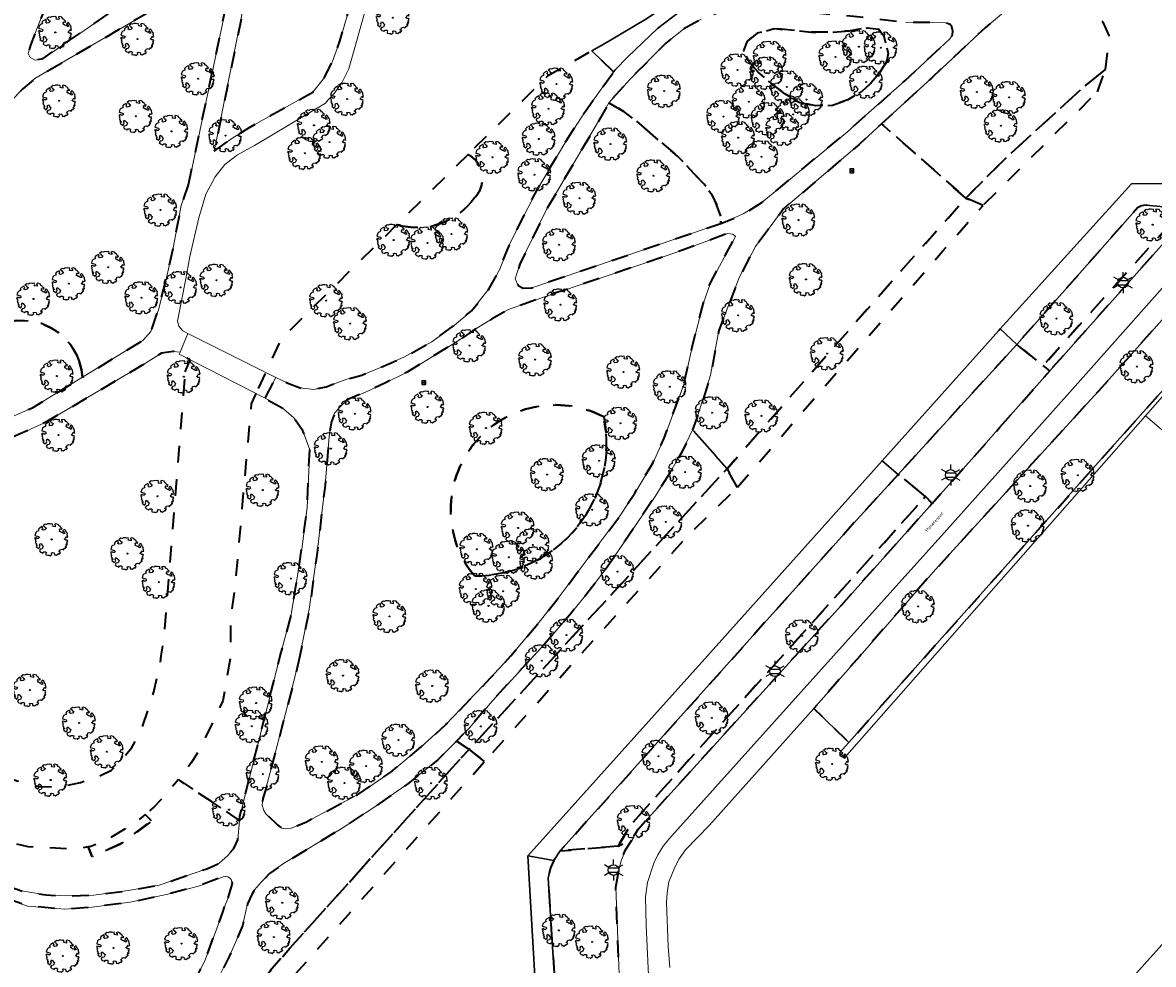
# Model space of a CAD drawing. Extents: x 105780 to 185197, y 477999 to 525027.
# Tile 375 of 562: x 108089 to 108224, y 478963 to 479076. Entities that reach past the tile are written whole.
import ezdxf
from ezdxf.enums import TextEntityAlignment as Align

# ---------------------------------------------------------------- set-up
doc = ezdxf.new("R2010")
doc.units = 0
doc.linetypes.add('XX-HIDDEN', pattern=[4, 2, -2])
for name, color, linetype, lineweight in [('B-GV-GR-BOOM-S', 252, 'Continuous', 25), ('B-GV-GR-HAAG_01-G', 252, 'GR-HAAG1', 13), ('B-GV-GR-MATERIAALGRENS-G', 252, 'XX-HIDDEN', 35), ('B-RO-IE-MEUBILAIR_WEGMEUBILAIR-S', 252, 'Continuous', 25), ('B-WE-GW-WATERGANG_SLOOT_INSTEEK-G', 252, 'Continuous', 30), ('B-XX-KG-KADASTRAAL_BEBOUWING-G', 252, 'Continuous', 20), ('B1-WE-KW-KUNSTWERK_DEK-BRUG', 252, 'Continuous', 18), ('B1-WE-OG-TERREIN_ERF-GV', 252, 'Continuous', 18), ('B1-WE-OG-TOPOGRAFIE-T18', 10, 'Continuous', 18), ('B1-WE-VH-VERHARDING_TEGEL-GV', 252, 'Continuous', 18), ('TIJDELIJK UIT -WE-VH-VERHARDING_ASFALT-GV', 252, 'Continuous', 18)]:
    doc.layers.add(name, color=color, linetype=linetype, lineweight=lineweight)
doc.styles.add('NLCS-ISO', font='NLCS-ISO.ttf')
doc.styles.add('NLCS-ISO-M200-T18', font='NLCS-ISO.ttf', dxfattribs={"height": 0.36})
doc.linetypes.add('GR-HAAG1', pattern='A,6,[176,NLCS.shx,S=0.125,R=0,X=0,Y=0],-2', length=8)

# ---------------------------------------------------------------- blocks, each defined once
blk = doc.blocks.new('B-SIE-WEG_LICHTMAST-SO')
at = {"ltscale": 0.1}
for p, q in [((-1.1, 0.63), (-2.19, 1.27)), ((0, 1.27), (0, 2.53)), ((1.1, 0.63), (2.19, 1.27)), ((-1.1, -0.63), (-2.19, -1.27)), ((0, -1.27), (0, -2.53)), ((1.1, -0.63), (2.19, -1.27))]:
    blk.add_line(p, q, dxfattribs=at)
at = {"flags": 128}
for points in [[(-1.16, 0.5), (1.16, 0.5)], [(-1.16, -0.5), (1.16, -0.5)]]:
    blk.add_lwpolyline(points, dxfattribs=at)
at = {"ltscale": 0.1}
blk.add_circle((0, 0), 1.27, dxfattribs=at)
at = {"style": 'NLCS-ISO'}
blk.add_attdef('TYPE', text='', height=1.8, dxfattribs=at).set_placement((0, 2.53), align=Align.BOTTOM_CENTER)
blk = doc.blocks.new('B-SGR-BOOM_06')
at = {"linetype": 'Continuous', "flags": 128}
blk.add_lwpolyline([(1.08, 1.41), (1.01, 1.58), (0.88, 1.63), (0.78, 1.81), (0.51, 1.88), (0.34, 1.81), (0.44, 1.71), (0.43, 1.52), (0.09, 1.59), (0.14, 1.73), (0.07, 1.88), (-0.06, 1.84), (-0.19, 1.88), (-0.46, 1.86), (-0.6, 1.79), (-0.78, 1.83), (-1.02, 1.64), (-0.85, 1.56), (-0.8, 1.46), (-0.63, 1.37), (-0.8, 1.16), (-1.02, 1.11), (-1.17, 1.24), (-1.05, 1.29), (-1.15, 1.54), (-1.45, 1.37), (-1.6, 1.21), (-1.52, 1.14), (-1.6, 1.01), (-1.77, 0.94), (-1.89, 0.82), (-2, 0.49), (-1.55, 0.37), (-1.48, 0.22), (-1.6, 0.12), (-1.8, 0.12), (-1.84, 0.22), (-2.04, 0.15), (-1.9, -0.07), (-1.97, -0.15), (-1.89, -0.22), (-1.95, -0.4), (-1.81, -0.47), (-1.89, -0.62), (-1.77, -0.64), (-1.72, -0.68), (-1.85, -0.84), (-1.57, -1.07), (-1.47, -0.97), (-1.38, -0.79), (-1.45, -0.7), (-1.37, -0.47), (-1.25, -0.54), (-1.12, -0.7), (-1, -0.8), (-1.12, -1.12), (-1.37, -1.17), (-1.47, -1.36), (-1.33, -1.51), (-1.13, -1.56), (-1.11, -1.61), (-1.08, -1.66), (-0.93, -1.49), (-0.73, -1.49), (-0.63, -1.56), (-0.68, -1.71), (-0.68, -1.84), (-0.46, -1.89), (-0.24, -1.88), (-0.19, -1.98), (-0.09, -1.86), (0.04, -1.79), (-0.02, -1.6), (0.11, -1.56), (0.31, -1.61), (0.34, -1.84), (0.46, -1.83), (0.58, -1.89), (0.83, -1.69), (0.95, -1.74), (0.93, -1.66), (1.06, -1.59), (0.96, -1.49), (0.85, -1.46), (1.03, -1.29), (1.05, -1.19), (1.26, -1.14), (1.42, -1.22), (1.51, -1.12), (1.51, -1.05), (1.65, -1.05), (1.65, -0.95), (1.78, -0.91), (1.78, -0.82), (1.63, -0.82), (1.82, -0.64), (1.7, -0.57), (1.85, -0.62), (1.9, -0.5), (1.82, -0.37), (1.93, -0.18), (1.87, -0.1), (1.7, -0.1), (1.5, 0.03), (1.63, 0.12), (1.75, 0.34), (1.82, 0.24), (1.95, 0.29), (1.87, 0.57), (1.88, 0.75), (1.8, 0.79), (1.67, 1.06), (1.53, 1.21), (1.35, 1.04), (1.47, 0.97), (1.57, 0.72), (1.41, 0.69), (1.33, 0.85), (1.2, 0.82), (1.06, 0.92), (0.9, 1.01), (0.98, 1.07), (0.93, 1.17), (1.01, 1.27), (1.15, 1.22), (1.26, 1.29)], close=True, dxfattribs=at)
blk.add_circle((0, 0), 0.06)
at = {"style": 'NLCS-ISO'}
blk.add_attdef('SOORT', text='', height=0.3, dxfattribs=at).set_placement((0, -0.36), align=Align.TOP_CENTER)
blk = doc.blocks.new('B-SIE-WEG_PAAL_HOUT')
for p, q in [((-0.1875, 0.1875), (0.1875, -0.1875)), ((0.1875, 0.1875), (-0.1875, -0.1875))]:
    blk.add_line(p, q)
at = {"flags": 128}
blk.add_lwpolyline([(-0.1875, -0.1875), (0.1875, -0.1875), (0.1875, 0.1875), (-0.1875, 0.1875)], close=True, dxfattribs=at)

msp = doc.modelspace()

# ---------------------------------------------------------------- linework, layer by layer
at = {"layer": 'B-GV-GR-HAAG_01-G', "flags": 128}
msp.add_lwpolyline([(108222.777, 479028.691), (108226.269, 479032.63), (108237.617, 479045.432), (108237.323, 479045.678), (108219.445, 479025.703), (108196.539, 479000), (108187.295, 478989.628), (108186.212, 478988.368), (108186.548, 478988.079), (108186.813, 478987.802)], close=True, dxfattribs=at)
at = {"layer": 'B-GV-GR-MATERIAALGRENS-G', "flags": 128}
for points in [[(108117.735, 479087.588), (108116.703, 479086.306), (108111.423, 479060.371), (108113.532, 479061.875), (108115.561, 479063.167), (108123.216, 479067.413), (108124.6, 479069.167), (108125.522, 479071.013), (108126.444, 479073.505), (108127.92, 479078.674), (108128.473, 479081.905), (108130.595, 479085.043), (108132.255, 479086.797), (108134.099, 479087.812), (108138.158, 479090.489), (108141.939, 479093.166), (108145.721, 479096.304), (108152.546, 479102.673), (108155.128, 479105.627), (108156.143, 479107.473), (108156.327, 479108.95), (108155.635, 479110.723), (108154.765, 479111.594), (108152.736, 479113.334), (108150.852, 479113.914), (108149.113, 479114.277), (108146.359, 479113.117), (108143.171, 479110.651), (108137.228, 479106.299), (108126.793, 479099.337), (108122.59, 479095.928), (108120.416, 479092.955)], [(108113.733, 479094.567), (108103.879, 479107.295), (108102.775, 479106.387), (108099.487, 479098.944), (108094.516, 479085.983), (108089.454, 479073.029), (108089.19, 479072.041), (108089.441, 479071.551), (108090.015, 479071.262), (108090.975, 479071.464), (108102.315, 479079.206), (108104.35, 479080.184), (108108.462, 479081.601)], [(108218.012, 479070.141), (108218.445, 479074.203), (108217.731, 479075.777), (108212.956, 479080.107), (108211.21, 479081.69), (108208.59, 479079.12), (108208.48, 479079.224), (108203.599, 479075.112), (108197.193, 479069.104), (108191.237, 479063.635), (108201.296, 479054.735), (108206.081, 479059.522), (108215.45, 479068.1)], [(108158.608, 479066.157), (108160.42, 479065.089), (108161.631, 479064.198), (108166.857, 479059.729), (108169.998, 479056.395), (108170.882, 479055.206), (108171.508, 479053.996), (108172.02, 479052.597), (108171.991, 479051.723), (108172.743, 479051.979), (108174.686, 479052.844), (108176.928, 479054.2), (108187.135, 479062.684), (108189.718, 479064.978), (108193.998, 479068.779), (108199.399, 479073.801), (108199.71, 479074.277), (108199.753, 479074.714), (108199.645, 479075.218), (108199.444, 479075.505), (108198.88, 479075.712), (108194.082, 479075.761), (108187.912, 479076.461), (108182.126, 479076.985), (108177.285, 479077.335), (108174.421, 479077.469), (108172.747, 479077.312), (108169.66, 479076.15), (108167.523, 479074.945), (108165.434, 479073.29), (108161.117, 479068.944)], [(108190.911, 479069.626), (108191.816, 479070.994), (108192.031, 479072.062), (108191.536, 479074.072), (108190.859, 479074.94), (108189.535, 479075.109), (108187.487, 479074.768), (108185.335, 479074.586), (108182.829, 479074.611), (108178.399, 479075.03), (108176.355, 479074.468), (108175.195, 479073.534), (108174.739, 479072.409), (108175.264, 479071.166), (108176.485, 479069.809), (108178.072, 479068.428), (108179.673, 479067.204), (108181.453, 479066.163), (108183.376, 479065.794), (108185.355, 479065.858), (108187.211, 479066.509), (108188.884, 479067.509), (108189.962, 479068.488)], [(108190.911, 479069.626), (108189.962, 479068.488), (108188.884, 479067.509), (108187.211, 479066.509), (108185.355, 479065.858), (108183.376, 479065.794), (108181.453, 479066.163), (108179.673, 479067.204), (108178.072, 479068.428), (108176.485, 479069.809), (108175.264, 479071.166), (108174.739, 479072.409), (108175.195, 479073.534), (108176.355, 479074.468), (108178.399, 479075.03), (108182.829, 479074.611), (108185.335, 479074.586), (108187.487, 479074.768), (108189.535, 479075.109), (108190.859, 479074.94), (108191.536, 479074.072), (108192.031, 479072.062), (108191.816, 479070.994)], [(108217.04, 479067.475), (108218.012, 479070.141), (108215.45, 479068.1), (108206.081, 479059.522), (108201.296, 479054.735), (108203.372, 479053.879)], [(108172.02, 479052.597), (108171.508, 479053.996), (108170.882, 479055.206), (108169.998, 479056.395), (108166.857, 479059.729), (108161.631, 479064.198), (108160.42, 479065.089), (108158.608, 479066.157), (108157.392, 479063.947), (108151.142, 479053.388), (108147.986, 479046.845), (108147.423, 479045.097), (108147.761, 479044.307), (108148.381, 479043.969), (108149.395, 479044.025), (108171.991, 479051.723)], [(108201.296, 479054.735), (108191.237, 479063.635), (108188.534, 479061.153), (108179.501, 479053.467), (108176.15, 479048.942), (108174.234, 479045.345), (108171.786, 479038.92), (108170.776, 479033.551), (108169.388, 479029.129), (108168.622, 479027.037), (108172.748, 479022.378), (108194.718, 479047.355)], [(108229.559, 479055.894), (108229.057, 479056.314), (108228.601, 479056.58), (108228.21, 479056.642), (108225.654, 479054.127), (108224.987, 479053.685), (108222.853, 479053.884), (108222.312, 479053.837), (108221.837, 479053.588), (108207.382, 479037.229), (108210.545, 479034.712)], [(108203.372, 479053.879), (108201.296, 479054.735), (108194.718, 479047.355), (108172.748, 479022.378), (108173.986, 479020.141), (108183.74, 479031.436), (108198.549, 479048.419)], [(108229.547, 479054.545), (108229.807, 479054.781), (108230.293, 479055.222), (108229.559, 479055.894), (108210.545, 479034.712), (108211.338, 479034.081)], [(108121.655, 479000), (108121.047, 478997.284), (108119.907, 478992.922), (108117.553, 478983.91), (108117.255, 478982.914), (108117.146, 478982.14), (108117.342, 478981.468), (108117.618, 478981.087), (108119.004, 478979.782), (108119.503, 478979.379), (108119.975, 478979.313), (108120.544, 478979.331), (108122.453, 478980.129), (108128.569, 478983.37), (108132.547, 478986.081), (108136.189, 478989.102), (108139.133, 478991.758), (108144.482, 478997.339), (108146.908, 479000), (108150.29, 479004.019), (108152.558, 479006.869), (108159.98, 479016.788), (108161.705, 479019.453), (108163.876, 479023.034), (108165.247, 479026.028), (108167.579, 479032.447), (108168.604, 479037.103), (108169.92, 479042.227), (108170.759, 479044.625), (108173.754, 479050.141), (108173.455, 479050.441), (108172.796, 479050.501), (108167.404, 479048.522), (108162.912, 479046.945), (108151.142, 479043.028), (108146.599, 479041.414), (108144.597, 479040.269), (108142.524, 479038.981), (108140.164, 479037.372), (108134.481, 479033.937), (108131.907, 479032.649), (108129.512, 479031.54), (108127.403, 479030.646), (108126.545, 479029.823), (108125.83, 479029), (108125.437, 479028.034), (108125.173, 479026.207), (108124.682, 479020.397), (108123.701, 479012.05), (108122.802, 479005.585)], [(108237.323, 479045.678), (108233.071, 479049.491), (108217.106, 479031.594), (108197.675, 479010.313), (108188.649, 479000), (108183.117, 478993.68), (108187.295, 478989.628), (108196.539, 479000), (108219.445, 479025.703)], [(108205.38, 479027.333), (108210.422, 479033.051), (108211.338, 479034.081), (108210.545, 479034.712), (108207.382, 479037.229), (108193.213, 479021.684), (108196.489, 479019.053), (108197.283, 479018.229), (108202.971, 479024.602)], [(108107.965, 479033.951), (108108.549, 479035.386), (108107.238, 479036.057), (108107.341, 479036.307), (108106.531, 479036.389), (108105.118, 479036.199), (108102.91, 479034.807), (108091.221, 479027.886), (108087.186, 479026.084), (108082.969, 479024.077), (108079.631, 479022.953), (108072.675, 479021.244), (108068.659, 479021.037), (108063.401, 479020.586), (108056.677, 479020.601), (108047.112, 479020.883), (108044.278, 479020.412), (108041.757, 479019.687), (108039.496, 479018.953), (108038.526, 479018.298), (108037.908, 479017.599), (108037.366, 479016.491), (108035.067, 479017.356), (108034.82, 479017.449), (108033.681, 479014.909), (108036.163, 479013.821), (108038.952, 479012.183), (108056.74, 479003.505), (108062.622, 479000), (108067.843, 478996.93), (108071.584, 478994.866), (108077.748, 478990.656), (108079.188, 478989.497), (108082.201, 478987.619), (108085.054, 478986.142), (108087.838, 478985.037), (108090.459, 478984.36), (108092.917, 478984.28), (108095.428, 478984.852), (108097.492, 478985.493), (108099.165, 478986.325), (108100.257, 478987.461), (108101.588, 478989.018), (108102.647, 478990.903), (108104.22, 478995.67), (108104.96, 478998.984), (108105.1, 479000), (108105.498, 479002.878)], [(108116.418, 479031.358), (108115.845, 479030.115), (108113.866, 479007.8), (108113.378, 479004.583), (108113.385, 479000), (108112.474, 478994.618), (108109.685, 478988.808), (108108.731, 478987.241), (108107.307, 478985.379), (108107.147, 478985.188), (108114.446, 478980.304), (108114.487, 478980.803), (108119.326, 479000), (108120.647, 479004.914), (108121.893, 479012.761), (108122.553, 479017.748), (108122.846, 479024.641), (108122.04, 479026.915), (108120.94, 479028.455), (108119.695, 479029.555)], [(108172.748, 479022.378), (108168.622, 479027.037), (108167.372, 479024.449), (108166.04, 479022.074), (108164.135, 479019.059), (108158.429, 479010.584), (108156.276, 479007.756), (108154.133, 479005.137), (108150.912, 479001.37), (108149.642, 479000), (108144.646, 478994.576), (108141.951, 478991.395), (108140.417, 478989.77), (108141.896, 478988.791), (108152.192, 479000)], [(108173.986, 479020.141), (108172.748, 479022.378), (108152.192, 479000), (108141.896, 478988.791), (108143.754, 478987.331), (108155.11, 479000), (108167.712, 479013.956), (108168.409, 479014.659), (108168.839, 479015.133)], [(108196.489, 479019.053), (108193.213, 479021.684), (108187.471, 479015.384), (108152.811, 478976.645), (108159.717, 478977.227), (108161.296, 478979.847)], [(108180.92, 479000), (108186.425, 479006.065), (108197.283, 479018.229), (108196.489, 479019.053), (108161.296, 478979.847), (108159.717, 478977.227), (108161.447, 478978.033), (108162.104, 478979.25)], [(108141.896, 478988.791), (108140.417, 478989.77), (108138.165, 478987.558), (108134.613, 478984.699), (108130.38, 478981.773), (108126.59, 478979.311), (108119.73, 478975.143), (108118.034, 478973.946), (108117.087, 478972.951), (108116.255, 478971.978), (108115.954, 478971.514), (108115.426, 478970.305), (108114.8, 478967.688), (108113.957, 478965.712), (108113.265, 478964.091), (108111.334, 478960.257), (108114.718, 478958.359), (108118.608, 478962.853), (108120.483, 478965.019), (108140.759, 478987.553)], [(108143.754, 478987.331), (108141.896, 478988.791), (108140.759, 478987.553), (108120.483, 478965.019), (108118.608, 478962.853), (108114.718, 478958.359), (108116.863, 478957.157), (108123.393, 478964.455), (108138.88, 478981.893)], [(108076.389, 478983.581), (108073.6, 478978.764), (108075.353, 478977.957), (108080.18, 478975.63), (108082.482, 478974.241), (108085.864, 478972.793), (108088.388, 478971.862), (108091.305, 478971.39), (108093.726, 478971.267), (108097.054, 478971.358), (108101.123, 478971.897), (108104.846, 478972.565), (108110.542, 478974.527), (108111.974, 478975.133), (108113.112, 478976.156), (108113.764, 478976.945), (108114.254, 478977.995), (108114.446, 478980.304), (108107.147, 478985.188), (108105.895, 478983.699), (108104.209, 478981.868), (108103.155, 478980.997), (108103.927, 478980.233), (108100.374, 478977.567), (108096.821, 478975.952), (108096.355, 478977.121), (108094.509, 478976.855), (108091.694, 478977.024), (108089.183, 478977.126), (108085.546, 478978.022), (108081.985, 478979.936), (108079.188, 478981.533)], [(108113.091, 478971.051), (108113.631, 478972.745), (108113.46, 478973.222), (108113.262, 478973.421), (108113.064, 478973.538), (108112.749, 478973.601), (108112.51, 478973.56), (108109.553, 478972.439), (108105.892, 478971.475), (108101.394, 478970.51), (108096.816, 478969.907), (108093.553, 478969.677), (108089.122, 478970.047), (108084.046, 478971.894), (108079.8, 478973.649), (108071.493, 478977.621), (108064.535, 478980.495), (108060.872, 478981.709), (108057.934, 478982.086), (108056.501, 478982.011), (108055.725, 478981.355), (108055.369, 478980.815), (108055.218, 478980.119), (108055.53, 478979.257), (108056.36, 478978.36), (108062.544, 478967.948), (108065.105, 478964.386), (108065.666, 478963.631), (108067.7, 478960.892), (108073.28, 478953.74), (108075.256, 478951.353), (108077.437, 478949.175), (108078.97, 478947.816), (108081.305, 478946.157), (108084.131, 478945.016), (108086.05, 478944.362), (108088.459, 478943.914), (108091.109, 478943.694), (108093.702, 478943.883), (108095.827, 478944.568), (108097.421, 478945.419), (108099.141, 478946.643), (108101.075, 478948.455), (108102.894, 478950.413), (108105.753, 478954.489), (108108.163, 478959.166), (108110.389, 478963.711), (108112.479, 478969.335), (108112.639, 478969.945)], [(108103.927, 478980.233), (108103.155, 478980.997), (108102.406, 478980.378), (108100.765, 478979.303), (108098.884, 478978.144), (108096.677, 478977.167), (108096.355, 478977.121), (108096.821, 478975.952), (108100.374, 478977.567)], [(108159.457, 478972.332), (108159.827, 478974.395), (108160.08, 478975.477), (108160.613, 478976.776), (108161.447, 478978.033), (108159.717, 478977.227), (108152.811, 478976.645), (108152.032, 478975.509), (108151.623, 478974.609), (108151.341, 478973.408), (108152.468, 478955.669), (108152.38, 478955.144), (108156.49, 478955.142), (108157.322, 478954.572), (108157.968, 478955.413), (108158.494, 478956.309), (108159.245, 478957.806), (108159.591, 478958.688), (108159.804, 478959.443), (108159.847, 478961.882)]]:
    msp.add_lwpolyline(points, close=True, dxfattribs=at)
for points in [[(108108.359, 479056.319), (108114.049, 479083.352), (108112.735, 479082.004), (108110.633, 479080.626), (108107.232, 479078.768), (108104.767, 479077.672), (108089.996, 479069.033), (108088.541, 479067.83), (108087.116, 479066.356), (108085.696, 479064.585), (108084.084, 479062.349), (108082.828, 479059.798), (108081.458, 479057.421), (108076.877, 479050.145), (108075.366, 479048.161), (108073.41, 479045.839), (108068.039, 479040.043), (108064.321, 479036.447), (108060.973, 479033.573), (108056.437, 479030.018), (108064.212, 479032.09), (108071.392, 479034.265), (108086.37, 479039.835), (108087.73, 479040.097), (108089.403, 479040.063), (108090.786, 479039.733), (108091.892, 479039.244), (108092.799, 479038.658), (108093.565, 479037.989), (108094.134, 479037.344), (108094.617, 479036.646), (108094.95, 479036.035), (108094.995, 479035.94), (108095.04, 479035.843)], [(108159.175, 479069.841), (108156.566, 479072.348), (108151.28, 479069.341), (108141.792, 479059.975)], [(108133.276, 479051.569), (108119.433, 479037.904), (108117.582, 479033.886), (108116.418, 479031.358), (108117.523, 479030.792), (108118.795, 479033.28), (108120.245, 479032.608), (108121.723, 479032.036), (108123.343, 479031.845), (108124.82, 479032.179), (108127.298, 479033.085), (108129.061, 479033.562), (108131.3, 479034.468), (108134.112, 479035.708), (108137.447, 479037.568), (108140.116, 479039.523), (108142.181, 479041.261), (108144.323, 479043.912), (108145.563, 479046.225), (108146.746, 479049.214), (108150.072, 479055.813), (108153.453, 479061.51), (108155.813, 479065.132), (108159.175, 479069.841)], [(108141.792, 479059.975), (108133.276, 479051.569)], [(108095.338, 479035.059), (108095.554, 479034.197), (108095.663, 479033.306), (108102.892, 479037.714), (108103.859, 479038.778), (108104.792, 479041.517), (108105.732, 479045.201), (108106.522, 479048.8), (108107.496, 479053.847), (108108.359, 479056.319)], [(108095.04, 479035.843), (108094.995, 479035.94), (108094.95, 479036.035), (108094.617, 479036.646), (108094.134, 479037.344), (108093.565, 479037.989), (108092.799, 479038.658), (108091.892, 479039.244), (108090.786, 479039.733), (108089.403, 479040.063), (108087.73, 479040.097), (108086.37, 479039.835), (108071.392, 479034.265), (108064.212, 479032.09), (108056.437, 479030.018), (108052.457, 479026.678), (108051.906, 479025.724), (108051.914, 479024.96), (108052.34, 479024.144), (108052.752, 479023.755), (108055.392, 479023.178), (108061.658, 479022.811), (108065.932, 479022.839), (108070.055, 479023.416), (108074.161, 479024.276), (108078.178, 479025.312), (108082.818, 479026.749), (108086.104, 479028.091), (108089.7, 479029.671), (108095.663, 479033.306)], [(108095.663, 479033.306), (108095.554, 479034.197), (108095.338, 479035.059)]]:
    msp.add_lwpolyline(points, dxfattribs=at)
for points in [[(108141.792, 479059.975, -0.4935842), (108142.58, 479054.809)], [(108142.58, 479054.809, 0.4935842), (108141.792, 479059.975)], [(108142.58, 479054.809, -0.322485), (108133.276, 479051.569)], [(108133.276, 479051.569, 0.322485), (108142.58, 479054.809)], [(108095.04, 479035.843, -0.0287551), (108095.338, 479035.059)], [(108095.338, 479035.059, 0.0287551), (108095.04, 479035.843)], [(108158, 479028.588, 0.8150252), (108142.532, 479009.543)], [(108142.532, 479009.543, -0.8150252), (108158, 479028.588)], [(108142.532, 479009.543, 0.4771196), (108158, 479028.588)], [(108158, 479028.588, -0.4771196), (108142.532, 479009.543)]]:
    msp.add_lwpolyline(points, format="xyb", dxfattribs=at)
at = {"layer": 'B-WE-GW-WATERGANG_SLOOT_INSTEEK-G', "flags": 128}
for points in [[(108172.847, 479078.892), (108170.352, 479081.289), (108167.108, 479078.899), (108163.253, 479076.28), (108158.403, 479073.392), (108156.566, 479072.348), (108159.175, 479069.841), (108159.354, 479070.091), (108160.868, 479071.636), (108164.442, 479075.028), (108166.963, 479076.964), (108169.716, 479078.411), (108171.007, 479078.823), (108172.818, 479078.887)], [(108230.293, 479055.222), (108232.541, 479057.261), (108229.142, 479060.315), (108225.56, 479056.509), (108221.108, 479056.443), (108205.403, 479039.11), (108207.382, 479037.229), (108221.837, 479053.588), (108222.312, 479053.837), (108222.853, 479053.884), (108224.987, 479053.685), (108225.654, 479054.127), (108228.21, 479056.642), (108228.601, 479056.58), (108229.057, 479056.314), (108229.559, 479055.894)], [(108207.382, 479037.229), (108205.403, 479039.11), (108205.23, 479038.919), (108191.285, 479023.335), (108193.213, 479021.684)], [(108187.471, 479015.384), (108193.213, 479021.684), (108191.285, 479023.335), (108170.403, 479000), (108148.948, 478976.052), (108152.032, 478975.509), (108152.811, 478976.645)], [(108152.032, 478975.509), (108148.948, 478976.052), (108150.118, 478955.441), (108152.38, 478955.144), (108152.468, 478955.669), (108151.341, 478973.408), (108151.623, 478974.609)]]:
    msp.add_lwpolyline(points, close=True, dxfattribs=at)
at = {"layer": 'B-XX-KG-KADASTRAAL_BEBOUWING-G', "flags": 128}
for points in [[(108226.269, 479032.63), (108222.777, 479028.691), (108226.808, 479025.282), (108230.254, 479029.329)], [(108252.625, 478962.134), (108235.546, 478977.46), (108220.232, 478960.394), (108227.217, 478954.126), (108223.33, 478949.795), (108221.707, 478951.251), (108206.397, 478934.189), (108223.454, 478918.883), (108238.767, 478935.948), (108231.791, 478942.207), (108235.685, 478946.546), (108237.321, 478945.078)]]:
    msp.add_lwpolyline(points, close=True, dxfattribs=at)
at = {"layer": 'B1-WE-KW-KUNSTWERK_DEK-BRUG', "flags": 128}
msp.add_lwpolyline([(108107.238, 479036.057), (108117.523, 479030.792), (108118.795, 479033.28), (108108.265, 479038.542), (108107.341, 479036.307)], close=True, dxfattribs=at)
at = {"layer": 'B1-WE-OG-TERREIN_ERF-GV', "flags": 128}
msp.add_lwpolyline([(108226.808, 479025.282), (108222.777, 479028.691), (108186.813, 478987.802), (108186.548, 478988.079), (108186.212, 478988.368), (108187.295, 478989.628), (108183.117, 478993.68), (108181.779, 478992.181), (108170.668, 478979.738), (108167.777, 478976.779), (108167.032, 478975.71), (108166.514, 478974.711), (108165.797, 478972.945), (108165.574, 478971.645), (108165.508, 478970.499), (108165.715, 478965.204), (108165.924, 478962.694)], dxfattribs=at)
msp.add_lwpolyline([(108252.625, 478962.134), (108237.321, 478945.078), (108235.685, 478946.546), (108231.791, 478942.207), (108238.767, 478935.948), (108223.454, 478918.883), (108206.397, 478934.189), (108221.707, 478951.251), (108223.33, 478949.795), (108227.217, 478954.126), (108220.232, 478960.394), (108235.546, 478977.46)], close=True, dxfattribs=at)
at = {"layer": 'B1-WE-VH-VERHARDING_TEGEL-GV', "flags": 128}
for points in [[(108232.075, 479052.182), (108215, 479032.951), (108205.116, 479021.886), (108199.014, 479015.056), (108185.486, 479000), (108171.385, 478984.288), (108165.798, 478978.062), (108165.114, 478977.205), (108164.455, 478976.182), (108164.003, 478975.175), (108163.237, 478972.874), (108162.995, 478971.158), (108163.067, 478967.756), (108163.406, 478960.929)], [(108165.924, 478962.694), (108165.715, 478965.204), (108165.508, 478970.499), (108165.574, 478971.645), (108165.797, 478972.945), (108166.514, 478974.711), (108167.032, 478975.71), (108167.777, 478976.779), (108170.668, 478979.738), (108181.779, 478992.181), (108183.117, 478993.68), (108188.649, 479000), (108197.675, 479010.313), (108217.106, 479031.594), (108233.071, 479049.491)]]:
    msp.add_lwpolyline(points, dxfattribs=at)
at = {"layer": 'TIJDELIJK UIT -WE-VH-VERHARDING_ASFALT-GV', "flags": 128}
for points in [[(108102.315, 479079.206), (108090.975, 479071.464), (108090.015, 479071.262), (108089.441, 479071.551), (108089.19, 479072.041), (108089.454, 479073.029), (108094.516, 479085.983)], [(108127.92, 479078.674), (108126.444, 479073.505), (108125.522, 479071.013), (108124.6, 479069.167), (108123.216, 479067.413), (108115.561, 479063.167), (108113.532, 479061.875), (108111.423, 479060.371), (108116.703, 479086.306)], [(108087.116, 479066.356), (108088.541, 479067.83), (108089.996, 479069.033), (108104.767, 479077.672), (108107.232, 479078.768), (108110.633, 479080.626), (108112.735, 479082.004), (108114.049, 479083.352), (108108.359, 479056.319), (108107.496, 479053.847), (108106.522, 479048.8), (108105.732, 479045.201), (108104.792, 479041.517), (108103.859, 479038.778), (108102.892, 479037.714), (108095.663, 479033.306), (108089.7, 479029.671), (108086.104, 479028.091)], [(108087.186, 479026.084), (108091.221, 479027.886), (108102.91, 479034.807), (108105.118, 479036.199), (108106.531, 479036.389), (108107.341, 479036.307), (108108.265, 479038.542), (108107.661, 479038.881), (108107.2, 479039.436), (108107.022, 479040.008), (108107.993, 479044.887), (108108.504, 479047.755), (108109.58, 479052.394), (108110.432, 479055.221), (108111.531, 479057.299), (108112.692, 479058.766), (108114.218, 479059.927), (108116.233, 479061.027), (108124.722, 479066.1), (108125.062, 479066.48), (108125.76, 479067.261), (108126.676, 479068.544), (108127.51, 479070.215), (108130.5, 479080.883)], [(108140.417, 478989.77), (108141.951, 478991.395), (108144.646, 478994.576), (108149.642, 479000), (108150.912, 479001.37), (108154.133, 479005.137), (108156.276, 479007.756), (108158.429, 479010.584), (108164.135, 479019.059), (108166.04, 479022.074), (108167.372, 479024.449), (108168.622, 479027.037), (108169.388, 479029.129), (108170.776, 479033.551), (108171.786, 479038.92), (108174.234, 479045.345), (108176.15, 479048.942), (108179.501, 479053.467), (108188.534, 479061.153), (108191.237, 479063.635), (108197.193, 479069.104), (108203.599, 479075.112), (108208.48, 479079.224)], [(108166.963, 479076.964), (108164.442, 479075.028), (108160.868, 479071.636), (108159.354, 479070.091), (108159.175, 479069.841), (108155.813, 479065.132), (108153.453, 479061.51), (108150.072, 479055.813), (108146.746, 479049.214), (108145.563, 479046.225), (108144.323, 479043.912), (108142.181, 479041.261), (108140.116, 479039.523), (108137.447, 479037.568), (108134.112, 479035.708), (108131.3, 479034.468), (108129.061, 479033.562), (108127.298, 479033.085), (108124.82, 479032.179), (108123.343, 479031.845), (108121.723, 479032.036), (108120.245, 479032.608), (108118.795, 479033.28), (108117.523, 479030.792), (108118.707, 479030.118), (108119.695, 479029.555), (108120.94, 479028.455), (108122.04, 479026.915), (108122.846, 479024.641), (108122.553, 479017.748), (108121.893, 479012.761), (108120.647, 479004.914), (108119.326, 479000), (108114.487, 478980.803), (108114.446, 478980.304), (108114.254, 478977.995), (108113.764, 478976.945), (108113.112, 478976.156), (108111.974, 478975.133), (108110.542, 478974.527), (108104.846, 478972.565), (108101.123, 478971.897), (108097.054, 478971.358), (108093.726, 478971.267), (108091.305, 478971.39), (108088.388, 478971.862)], [(108194.082, 479075.761), (108198.88, 479075.712), (108199.444, 479075.505), (108199.645, 479075.218), (108199.753, 479074.714), (108199.71, 479074.277), (108199.399, 479073.801), (108193.998, 479068.779), (108189.718, 479064.978), (108187.135, 479062.684), (108176.928, 479054.2), (108174.686, 479052.844), (108172.743, 479051.979), (108171.991, 479051.723), (108149.395, 479044.025), (108148.381, 479043.969), (108147.761, 479044.307), (108147.423, 479045.097), (108147.986, 479046.845), (108151.142, 479053.388), (108157.392, 479063.947), (108158.608, 479066.157), (108161.117, 479068.944), (108165.434, 479073.29), (108167.523, 479074.945), (108169.66, 479076.15)], [(108229.547, 479054.545), (108211.338, 479034.081), (108210.422, 479033.051), (108205.38, 479027.333), (108202.971, 479024.602), (108197.283, 479018.229), (108186.425, 479006.065), (108180.92, 479000), (108162.104, 478979.25), (108161.447, 478978.033), (108160.613, 478976.776), (108160.08, 478975.477), (108159.827, 478974.395), (108159.457, 478972.332), (108159.847, 478961.882)], [(108163.406, 478960.929), (108163.067, 478967.756), (108162.995, 478971.158), (108163.237, 478972.874), (108164.003, 478975.175), (108164.455, 478976.182), (108165.114, 478977.205), (108165.798, 478978.062), (108171.385, 478984.288), (108185.486, 479000), (108199.014, 479015.056), (108205.116, 479021.886), (108215, 479032.951), (108232.075, 479052.182)], [(108111.334, 478960.257), (108113.265, 478964.091), (108113.957, 478965.712), (108114.8, 478967.688), (108115.426, 478970.305), (108115.954, 478971.514), (108116.255, 478971.978), (108117.087, 478972.951), (108118.034, 478973.946), (108119.73, 478975.143), (108126.59, 478979.311), (108130.38, 478981.773), (108134.613, 478984.699), (108138.165, 478987.558), (108140.417, 478989.77)], [(108084.046, 478971.894), (108089.122, 478970.047), (108093.553, 478969.677), (108096.816, 478969.907), (108101.394, 478970.51), (108105.892, 478971.475), (108109.553, 478972.439), (108112.51, 478973.56), (108112.749, 478973.601), (108113.064, 478973.538), (108113.262, 478973.421), (108113.46, 478973.222), (108113.631, 478972.745), (108113.091, 478971.051), (108112.639, 478969.945), (108112.479, 478969.335), (108110.389, 478963.711), (108108.163, 478959.166)]]:
    msp.add_lwpolyline(points, dxfattribs=at)
for points in [[(108124.682, 479020.397), (108125.173, 479026.207), (108125.437, 479028.034), (108125.83, 479029), (108126.545, 479029.823), (108127.403, 479030.646), (108129.512, 479031.54), (108131.907, 479032.649), (108134.481, 479033.937), (108140.164, 479037.372), (108142.524, 479038.981), (108144.597, 479040.269), (108146.599, 479041.414), (108151.142, 479043.028), (108162.912, 479046.945), (108167.404, 479048.522), (108172.796, 479050.501), (108173.455, 479050.441), (108173.754, 479050.141), (108170.759, 479044.625), (108169.92, 479042.227), (108168.604, 479037.103), (108167.579, 479032.447), (108165.247, 479026.028), (108163.876, 479023.034), (108161.705, 479019.453), (108159.98, 479016.788), (108152.558, 479006.869), (108150.29, 479004.019), (108146.908, 479000), (108144.482, 478997.339), (108139.133, 478991.758), (108136.189, 478989.102), (108132.547, 478986.081), (108128.569, 478983.37), (108122.453, 478980.129), (108120.544, 478979.331), (108119.975, 478979.313), (108119.503, 478979.379), (108119.004, 478979.782), (108117.618, 478981.087), (108117.342, 478981.468), (108117.146, 478982.14), (108117.255, 478982.914), (108117.553, 478983.91), (108119.907, 478992.922), (108121.047, 478997.284), (108121.655, 479000), (108122.802, 479005.585), (108123.701, 479012.05)], [(108107.238, 479036.057), (108117.523, 479030.792), (108118.795, 479033.28), (108108.265, 479038.542), (108107.341, 479036.307)]]:
    msp.add_lwpolyline(points, close=True, dxfattribs=at)

# ---------------------------------------------------------------- block references
at = {"layer": 'B-GV-GR-BOOM-S', "linetype": 'Continuous', "lineweight": 0}
for p in [(108132.791, 479076.314), (108092.432, 479074.57), (108102.269, 479073.761), (108188.517, 479072.858), (108191.131, 479072.728), (108177.884, 479071.592), (108185.719, 479071.63), (108109.493, 479069.026), (108173.999, 479070.08), (108177.486, 479069.693), (108152.362, 479068.391), (108179.909, 479068.048), (108189.383, 479068.627), (108092.904, 479066.382), (108127.326, 479066.584), (108165.225, 479067.542), (108182.238, 479066.537), (108202.629, 479067.434), (108206.492, 479066.782), (108151.384, 479065.425), (108175.352, 479066.276), (108102.045, 479064.532), (108172.314, 479064.504), (108177.631, 479064.25), (108180.669, 479064.757), (108106.33, 479062.729), (108112.77, 479062.222), (108123.36, 479063.448), (108179.403, 479062.985), (108205.485, 479063.39), (108125.211, 479061.447), (108150.248, 479061.816), (108158.814, 479061.213), (108174.086, 479061.972), (108122.248, 479060.116), (108144.698, 479059.635), (108176.871, 479059.693), (108149.72, 479057.545), (108163.959, 479057.415), (108155.099, 479054.727), (108105.011, 479053.324), (108181.301, 479052.124), (108223.64, 479051.559), (108139.804, 479050.446), (108132.885, 479049.719), (108136.927, 479049.387), (108152.684, 479049.161), (108098.739, 479046.475), (108111.716, 479044.923), (108182.188, 479045.009), (108094.036, 479044.512), (108107.394, 479044.061), (108089.82, 479042.676), (108102.751, 479042.821), (108124.832, 479042.49), (108152.85, 479041.987), (108174.086, 479040.705), (108127.701, 479039.734), (108212.145, 479040.335), (108141.948, 479037.097), (108149.818, 479035.421), (108184.719, 479036.148), (108160.362, 479033.938), (108221.734, 479034.587), (108092.623, 479033.462), (108107.797, 479033.383), (108165.909, 479032.173), (108128.238, 479028.945), (108136.94, 479029.757), (108170.955, 479029.064), (108176.877, 479028.684), (108143.929, 479027.227), (108160.002, 479027.812), (108092.806, 479026.399), (108125.383, 479024.771), (108157.442, 479023.316), (108151.233, 479021.679), (108167.757, 479021.971), (108214.704, 479021.591), (108104.651, 479019.073), (108117.234, 479019.824), (108209.001, 479020.304), (108156.626, 479017.465), (108147.756, 479015.281), (108165.43, 479016.001), (108208.736, 479015.543), (108091.99, 479013.907), (108101.052, 479012.228), (108142.817, 479012.747), (108149.521, 479013.264), (108146.644, 479011.784), (108149.961, 479011.111), (108159.655, 479010.071), (108104.799, 479008.812), (108120.58, 479009.235), (108142.714, 479007.969), (108145.991, 479007.717), (108144.226, 479005.952), (108195.605, 479005.892), (108132.405, 479004.703), (108153.56, 479002.466), (108181.726, 479002.367), (108150.614, 478999.404), (108126.83, 478997.632), (108137.505, 478996.38), (108089.379, 478995.882), (108116.428, 478994.344), (108095.268, 478991.966), (108170.936, 478992.559), (108115.929, 478991.569), (108143.32, 478991.543), (108133.464, 478989.907), (108098.606, 478988.52), (108164.57, 478987.981), (108124.309, 478987.295), (108129.603, 478986.791), (108185.319, 478987.042), (108117.239, 478985.847), (108091.873, 478985.136), (108126.993, 478984.759), (108137.376, 478984.754), (108113.196, 478981.588), (108161.605, 478980.157), (108119.572, 478970.447), (108118.571, 478966.34), (108152.653, 478967.151), (108099.377, 478965.057), (108107.503, 478965.561), (108156.621, 478965.765), (108093.333, 478964.097)]:
    msp.add_blockref('B-SGR-BOOM_06', p, dxfattribs=at)
at = {"layer": 'B-RO-IE-MEUBILAIR_WEGMEUBILAIR-S'}
for name, p, xscale, yscale, zscale in [('B-SIE-WEG_PAAL_HOUT', (108187.659, 479058.006), 1.25, 1.25, 1.25), ('B-SIE-WEG_LICHTMAST-SO', (108220.102, 479044.639), 0.5, 0.5, 0.5), ('B-SIE-WEG_PAAL_HOUT', (108136.485, 479032.669), 1.25, 1.25, 1.25), ('B-SIE-WEG_LICHTMAST-SO', (108199.492, 479021.628), 0.5, 0.5, 0.5), ('B-SIE-WEG_LICHTMAST-SO', (108178.487, 478998.142), 0.5, 0.5, 0.5), ('B-SIE-WEG_LICHTMAST-SO', (108159.176, 478974.363), 0.5, 0.5, 0.5)]:
    msp.add_blockref(name, p, dxfattribs=dict(at, xscale=xscale, yscale=yscale, zscale=zscale))

# ---------------------------------------------------------------- texts
at = {"layer": 'B1-WE-OG-TOPOGRAFIE-T18', "style": 'NLCS-ISO-M200-T18'}
msp.add_text('Planetenpad', height=0.36, rotation=48.2, dxfattribs=at).set_placement((108197.557, 479015.98), align=Align.MIDDLE)

doc.saveas('drawing.dxf')
